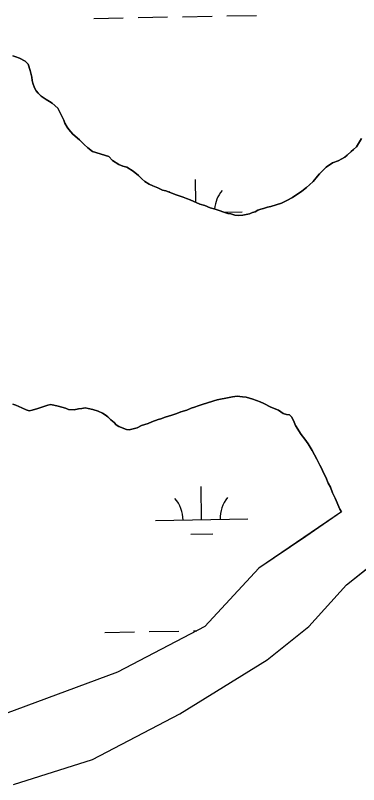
# Model space of a CAD drawing. Extents: x 3957609 to 3995875, y 234277 to 260273.
# Drawn here: x 3984742 to 3985113, y 240189 to 241022 of the extents above; entities that cross this region are included whole.
import ezdxf

# ---------------------------------------------------------------- set-up
doc = ezdxf.new("R2010")
doc.units = 0
doc.layers.add('V-TOPO-SHOR', color=7, linetype='Continuous')
doc.layers.add('V-WETL-SWMP', color=7, linetype='Continuous')

msp = doc.modelspace()

# ---------------------------------------------------------------- linework, layer by layer
at = {"layer": 'V-TOPO-SHOR'}
for p, q in [((3985005.301, 240423.356), (3984946.735, 240360.242)), ((3985059.362, 240360.242), (3985099.908, 240405.323)), ((3984946.735, 240360.242), (3984852.128, 240310.652)), ((3985014.311, 240324.177), (3985059.362, 240360.242)), ((3984919.705, 240265.571), (3985014.311, 240324.177)), ((3984852.128, 240310.652), (3984730.491, 240265.571)), ((3984825.098, 240215.981), (3984919.705, 240265.571)), ((3984739.501, 240188.932), (3984825.098, 240215.981))]:
    msp.add_line(p, q, dxfattribs=at)
for points in [[(3984739.07, 240978.478), (3984742.088, 240977.282), (3984746.01, 240976.088), (3984752.349, 240972.793), (3984755.374, 240969.485), (3984757.807, 240962.561), (3984759.636, 240955.331), (3984759.949, 240951.717), (3984760.561, 240948.704), (3984762.384, 240943.887), (3984764.203, 240940.577), (3984766.318, 240938.171), (3984769.644, 240934.868), (3984775.082, 240931.265), (3984778.705, 240929.168), (3984781.422, 240927.067), (3984787.468, 240921.658), (3984790.196, 240916.542), (3984794.138, 240908.719), (3984795.355, 240905.407), (3984797.778, 240901.194), (3984799.594, 240898.788), (3984803.829, 240893.678), (3984811.081, 240887.37), (3984816.222, 240882.263), (3984820.152, 240878.656), (3984825.286, 240874.755), (3984842.784, 240869.383), (3984846.717, 240865.174), (3984853.661, 240860.675), (3984857.886, 240858.879), (3984862.412, 240857.687), (3984869.054, 240853.486), (3984874.797, 240848.682), (3984878.426, 240845.075), (3984881.748, 240842.374), (3984886.581, 240839.374), (3984890.505, 240837.577), (3984895.934, 240835.484), (3984900.765, 240833.086), (3984904.384, 240832.193), (3984915.853, 240827.706), (3984923.093, 240825.318), (3984926.716, 240823.821), (3984930.939, 240822.328), (3984941.199, 240817.839), (3984946.63, 240816.348), (3984952.365, 240813.954), (3984957.794, 240812.463), (3984971.673, 240807.683), (3984974.989, 240807.392), (3984979.214, 240805.897), (3984983.134, 240805.606), (3984987.955, 240805.924), (3984991.57, 240806.538), (3984995.184, 240807.451), (3984998.195, 240808.668), (3985001.205, 240809.579), (3985003.915, 240811.097), (3985007.227, 240812.311), (3985010.237, 240812.924)], [(3985010.237, 240812.924), (3985014.454, 240814.443), (3985018.067, 240815.359), (3985029.812, 240819.01), (3985035.53, 240821.74), (3985041.549, 240825.074), (3985051.775, 240831.737), (3985056.886, 240835.671), (3985059.893, 240838.694), (3985064.102, 240842.323), (3985068.605, 240848.063), (3985070.706, 240850.482), (3985077.919, 240857.738), (3985084.838, 240862.581), (3985090.859, 240864.709), (3985095.071, 240866.831), (3985098.08, 240868.65), (3985100.787, 240870.767), (3985104.994, 240874.697), (3985107.701, 240876.815), (3985110.706, 240879.84), (3985116.405, 240888.898)], [(3985094.725, 240484.342), (3985092.909, 240487.351), (3985087.748, 240499.391), (3985085.018, 240505.109), (3985082.589, 240511.13), (3985080.164, 240515.644), (3985077.731, 240521.966), (3985074.702, 240527.383), (3985073.184, 240530.996), (3985071.063, 240534.908), (3985068.028, 240541.529), (3985062.877, 240550.857), (3985058.633, 240558.079), (3985055, 240563.19), (3985051.068, 240568.302), (3985044.709, 240577.93), (3985042.583, 240583.349), (3985040.461, 240587.259), (3985038.344, 240589.665), (3985035.026, 240589.956), (3985031.407, 240591.15), (3985026.273, 240594.449), (3985018.126, 240597.74), (3985010.577, 240601.939), (3985006.653, 240603.735), (3984998.807, 240606.424), (3984991.266, 240608.511), (3984987.347, 240609.101), (3984981.618, 240609.686), (3984976.496, 240609.068), (3984972.882, 240608.152), (3984960.229, 240605.703), (3984956.616, 240604.787), (3984948.486, 240602.051), (3984944.871, 240601.136), (3984939.452, 240599.311), (3984935.538, 240597.791), (3984931.924, 240596.876), (3984927.109, 240594.752), (3984920.785, 240592.925), (3984916.57, 240591.103), (3984911.151, 240589.278), (3984903.62, 240587.146), (3984899.106, 240585.323), (3984896.094, 240584.41), (3984889.471, 240581.979), (3984885.258, 240580.158), (3984878.332, 240578.026), (3984873.515, 240575.601), (3984869.3, 240574.383), (3984864.782, 240573.463), (3984861.765, 240573.756), (3984853.618, 240576.746), (3984850.6, 240578.847), (3984848.482, 240581.252), (3984844.855, 240584.254), (3984841.832, 240587.261), (3984838.811, 240589.663), (3984836.094, 240591.461), (3984831.264, 240593.556), (3984825.53, 240595.348), (3984820.404, 240596.538), (3984817.086, 240597.132), (3984813.471, 240596.518), (3984809.857, 240596.204), (3984805.339, 240594.986), (3984799.309, 240595.268), (3984795.99, 240596.765), (3984788.146, 240598.852), (3984780.003, 240600.634), (3984776.689, 240600.024), (3984765.849, 240596.372), (3984759.826, 240594.545), (3984756.512, 240593.933), (3984753.496, 240594.828), (3984748.667, 240597.224), (3984742.328, 240599.917), (3984739.01, 240601.113)], [(3985094.725, 240484.342), (3985055.865, 240457.84), (3985005.301, 240423.356)], [(3985099.908, 240405.323), (3985134.359, 240432.903), (3985170.45, 240461.063)]]:
    msp.add_lwpolyline(points, dxfattribs=at)
at = {"layer": 'V-WETL-SWMP'}
for p, q in [((3984826.495, 241019.09), (3984858.49, 241019.671)), ((3984874.487, 241019.962), (3984906.482, 241020.544)), ((3984922.479, 241020.835), (3984954.474, 241021.417)), ((3984970.471, 241021.708), (3985002.466, 241022.289)), ((3984742.088, 240977.282), (3984739.07, 240978.478)), ((3984746.01, 240976.088), (3984742.088, 240977.282)), ((3984752.349, 240972.792), (3984746.01, 240976.088)), ((3984755.374, 240969.486), (3984752.349, 240972.792)), ((3984757.806, 240962.561), (3984755.374, 240969.486)), ((3984759.636, 240955.332), (3984757.806, 240962.561)), ((3984759.949, 240951.716), (3984759.636, 240955.332)), ((3984760.561, 240948.704), (3984759.949, 240951.716)), ((3984762.384, 240943.887), (3984760.561, 240948.704)), ((3984764.202, 240940.577), (3984762.384, 240943.887)), ((3984766.319, 240938.172), (3984764.202, 240940.577)), ((3984769.645, 240934.867), (3984766.319, 240938.172)), ((3984775.081, 240931.266), (3984769.645, 240934.867)), ((3984778.704, 240929.168), (3984775.081, 240931.266)), ((3984781.423, 240927.066), (3984778.704, 240929.168)), ((3984787.468, 240921.659), (3984781.423, 240927.066)), ((3984790.196, 240916.543), (3984787.468, 240921.659)), ((3984794.138, 240908.719), (3984790.196, 240916.543)), ((3984795.354, 240905.407), (3984794.138, 240908.719)), ((3984797.778, 240901.194), (3984795.354, 240905.407)), ((3984799.594, 240898.789), (3984797.778, 240901.194)), ((3984803.829, 240893.678), (3984799.594, 240898.789)), ((3984811.082, 240887.37), (3984803.829, 240893.678)), ((3984816.221, 240882.262), (3984811.082, 240887.37)), ((3984820.151, 240878.657), (3984816.221, 240882.262)), ((3985116.405, 240888.899), (3985110.706, 240879.84)), ((3984825.287, 240874.754), (3984820.151, 240878.657)), ((3984842.785, 240869.382), (3984825.287, 240874.754)), ((3985104.994, 240874.698), (3985100.787, 240870.767)), ((3985107.701, 240876.816), (3985104.994, 240874.698)), ((3985110.706, 240879.84), (3985107.701, 240876.816)), ((3984846.716, 240865.174), (3984842.785, 240869.382)), ((3985095.072, 240866.832), (3985090.859, 240864.709)), ((3985098.08, 240868.649), (3985095.072, 240866.832)), ((3985100.787, 240870.767), (3985098.08, 240868.649)), ((3984853.662, 240860.674), (3984846.716, 240865.174)), ((3984857.887, 240858.878), (3984853.662, 240860.674)), ((3984862.412, 240857.686), (3984857.887, 240858.878)), ((3984869.055, 240853.487), (3984862.412, 240857.686)), ((3985077.919, 240857.737), (3985070.707, 240850.482)), ((3985084.837, 240862.581), (3985077.919, 240857.737)), ((3985090.859, 240864.709), (3985084.837, 240862.581)), ((3984874.797, 240848.681), (3984869.055, 240853.487)), ((3984878.425, 240845.076), (3984874.797, 240848.681)), ((3985070.707, 240850.482), (3985068.605, 240848.064)), ((3984881.748, 240842.373), (3984878.425, 240845.076)), ((3984886.58, 240839.374), (3984881.748, 240842.373)), ((3984936.983, 240819.683), (3984936.532, 240844.457)), ((3985064.101, 240842.323), (3985059.892, 240838.694)), ((3985068.605, 240848.064), (3985064.101, 240842.323)), ((3984890.504, 240837.577), (3984886.58, 240839.374)), ((3984895.935, 240835.484), (3984890.504, 240837.577)), ((3984900.765, 240833.087), (3984895.935, 240835.484)), ((3984904.385, 240832.194), (3984900.765, 240833.087)), ((3984915.852, 240827.707), (3984904.385, 240832.194)), ((3985056.887, 240835.671), (3985051.775, 240831.737)), ((3985059.892, 240838.694), (3985056.887, 240835.671)), ((3984923.093, 240825.318), (3984915.852, 240827.707)), ((3984926.715, 240823.822), (3984923.093, 240825.318)), ((3984930.939, 240822.328), (3984926.715, 240823.822)), ((3985041.548, 240825.075), (3985035.53, 240821.741)), ((3985051.775, 240831.737), (3985041.548, 240825.075)), ((3984941.2, 240817.838), (3984930.939, 240822.328)), ((3984946.63, 240816.347), (3984941.2, 240817.838)), ((3984952.364, 240813.953), (3984946.63, 240816.347)), ((3985018.067, 240815.358), (3985014.453, 240814.443)), ((3985029.811, 240819.011), (3985018.067, 240815.358)), ((3985035.53, 240821.741), (3985029.811, 240819.011)), ((3984957.794, 240812.463), (3984952.364, 240813.953)), ((3984971.674, 240807.682), (3984957.794, 240812.463)), ((3984967.791, 240809.02), (3984987.178, 240809.372)), ((3984974.99, 240807.391), (3984971.674, 240807.682)), ((3984979.214, 240805.897), (3984974.99, 240807.391)), ((3984995.184, 240807.452), (3984991.57, 240806.537)), ((3984998.195, 240808.667), (3984995.184, 240807.452)), ((3985001.206, 240809.58), (3984998.195, 240808.667)), ((3985003.914, 240811.096), (3985001.206, 240809.58)), ((3985007.226, 240812.311), (3985003.914, 240811.096)), ((3985010.238, 240812.923), (3985007.226, 240812.311)), ((3985014.453, 240814.443), (3985010.238, 240812.923)), ((3984983.133, 240805.607), (3984979.214, 240805.897)), ((3984987.955, 240805.923), (3984983.133, 240805.607)), ((3984991.57, 240806.537), (3984987.955, 240805.923)), ((3984960.23, 240605.703), (3984972.882, 240608.153)), ((3984972.882, 240608.153), (3984976.496, 240609.068)), ((3984976.496, 240609.068), (3984981.618, 240609.687)), ((3984981.618, 240609.687), (3984987.346, 240609.101)), ((3984987.346, 240609.101), (3984991.267, 240608.51)), ((3984991.267, 240608.51), (3984998.808, 240606.423)), ((3984739.01, 240601.114), (3984742.329, 240599.918)), ((3984742.329, 240599.918), (3984748.666, 240597.225)), ((3984765.849, 240596.373), (3984776.689, 240600.023)), ((3984776.689, 240600.023), (3984780.003, 240600.635)), ((3984780.003, 240600.635), (3984788.146, 240598.852)), ((3984788.146, 240598.852), (3984795.989, 240596.766)), ((3984935.538, 240597.792), (3984939.452, 240599.311)), ((3984939.452, 240599.311), (3984944.872, 240601.136)), ((3984944.872, 240601.136), (3984948.486, 240602.051)), ((3984948.486, 240602.051), (3984956.616, 240604.788)), ((3984956.616, 240604.788), (3984960.23, 240605.703)), ((3984998.808, 240606.423), (3985006.653, 240603.734)), ((3985006.653, 240603.734), (3985010.577, 240601.938)), ((3985010.577, 240601.938), (3985018.125, 240597.741)), ((3984748.666, 240597.225), (3984753.496, 240594.828)), ((3984753.496, 240594.828), (3984756.513, 240593.933)), ((3984756.513, 240593.933), (3984759.827, 240594.546)), ((3984759.827, 240594.546), (3984765.849, 240596.373)), ((3984795.989, 240596.766), (3984799.309, 240595.269)), ((3984799.309, 240595.269), (3984805.338, 240594.986)), ((3984805.338, 240594.986), (3984809.856, 240596.205)), ((3984809.856, 240596.205), (3984813.472, 240596.517)), ((3984813.472, 240596.517), (3984817.087, 240597.131)), ((3984817.087, 240597.131), (3984820.404, 240596.538)), ((3984820.404, 240596.538), (3984825.531, 240595.348)), ((3984825.531, 240595.348), (3984831.264, 240593.557)), ((3984831.264, 240593.557), (3984836.093, 240591.462)), ((3984836.093, 240591.462), (3984838.811, 240589.662)), ((3984911.15, 240589.278), (3984916.57, 240591.103)), ((3984916.57, 240591.103), (3984920.784, 240592.925)), ((3984920.784, 240592.925), (3984927.108, 240594.752)), ((3984927.108, 240594.752), (3984931.924, 240596.877)), ((3984931.924, 240596.877), (3984935.538, 240597.792)), ((3985018.125, 240597.741), (3985026.273, 240594.45)), ((3985026.273, 240594.45), (3985031.407, 240591.15)), ((3985031.407, 240591.15), (3985035.027, 240589.956)), ((3984838.811, 240589.662), (3984841.832, 240587.26)), ((3984841.832, 240587.26), (3984844.855, 240584.255)), ((3984844.855, 240584.255), (3984848.481, 240581.252)), ((3984885.257, 240580.158), (3984889.471, 240581.979)), ((3984889.471, 240581.979), (3984896.094, 240584.41)), ((3984896.094, 240584.41), (3984899.106, 240585.324)), ((3984899.106, 240585.324), (3984903.621, 240587.146)), ((3984903.621, 240587.146), (3984911.15, 240589.278)), ((3985035.027, 240589.956), (3985038.344, 240589.664)), ((3985038.344, 240589.664), (3985040.461, 240587.259)), ((3985040.461, 240587.259), (3985042.583, 240583.348)), ((3985042.583, 240583.348), (3985044.709, 240577.929)), ((3984848.481, 240581.252), (3984850.599, 240578.847)), ((3984850.599, 240578.847), (3984853.619, 240576.746)), ((3984853.619, 240576.746), (3984861.766, 240573.757)), ((3984861.766, 240573.757), (3984864.781, 240573.464)), ((3984864.781, 240573.464), (3984869.299, 240574.382)), ((3984869.299, 240574.382), (3984873.515, 240575.601)), ((3984873.515, 240575.601), (3984878.331, 240578.027)), ((3984878.331, 240578.027), (3984885.257, 240580.158)), ((3985044.709, 240577.929), (3985051.068, 240568.303)), ((3985051.068, 240568.303), (3985055.001, 240563.191)), ((3985055.001, 240563.191), (3985058.634, 240558.078)), ((3985058.634, 240558.078), (3985062.876, 240550.857)), ((3985062.876, 240550.857), (3985068.028, 240541.529)), ((3985068.028, 240541.529), (3985071.062, 240534.907)), ((3985071.062, 240534.907), (3985073.184, 240530.995)), ((3985073.184, 240530.995), (3985074.702, 240527.383)), ((3985074.702, 240527.383), (3985077.732, 240521.967)), ((3985077.732, 240521.967), (3985080.163, 240515.645)), ((3985080.163, 240515.645), (3985082.588, 240511.131)), ((3984943.235, 240475.843), (3984942.58, 240511.837)), ((3985082.588, 240511.131), (3985085.017, 240505.11)), ((3985085.017, 240505.11), (3985087.747, 240499.391)), ((3985087.747, 240499.391), (3985092.908, 240487.351)), ((3985094.725, 240484.342), (3985005.301, 240423.356)), ((3985092.908, 240487.351), (3985094.725, 240484.342)), ((3984893.243, 240474.934), (3984993.226, 240476.752)), ((3984931.517, 240460.197), (3984955.513, 240460.633)), ((3985099.908, 240405.323), (3985167.484, 240459.421)), ((3985005.301, 240423.356), (3984946.735, 240360.242)), ((3985059.362, 240360.242), (3985099.908, 240405.323)), ((3984946.735, 240360.242), (3984852.128, 240310.652)), ((3985014.311, 240324.177), (3985059.362, 240360.242)), ((3984838.591, 240353.85), (3984870.586, 240354.431)), ((3984886.583, 240354.722), (3984918.578, 240355.304)), ((3984934.575, 240355.595), (3984937.988, 240355.657)), ((3984919.705, 240265.571), (3985014.311, 240324.177)), ((3984852.128, 240310.652), (3984730.491, 240265.571)), ((3984825.098, 240215.981), (3984919.705, 240265.571)), ((3984739.501, 240188.932), (3984825.098, 240215.981))]:
    msp.add_line(p, q, dxfattribs=at)
for centre, start, end in [((3984992.412, 240809.942), 140.269876, 175.662796), ((3984881.944, 240807.934), 39.437845, 41.813537), ((3984887.992, 240475.314), 0.269879, 41.813537), ((3984998.46, 240477.322), 140.269876, 181.813534)]:
    msp.add_arc(centre, 35.246, start, end, dxfattribs=at)

doc.saveas('drawing.dxf')
